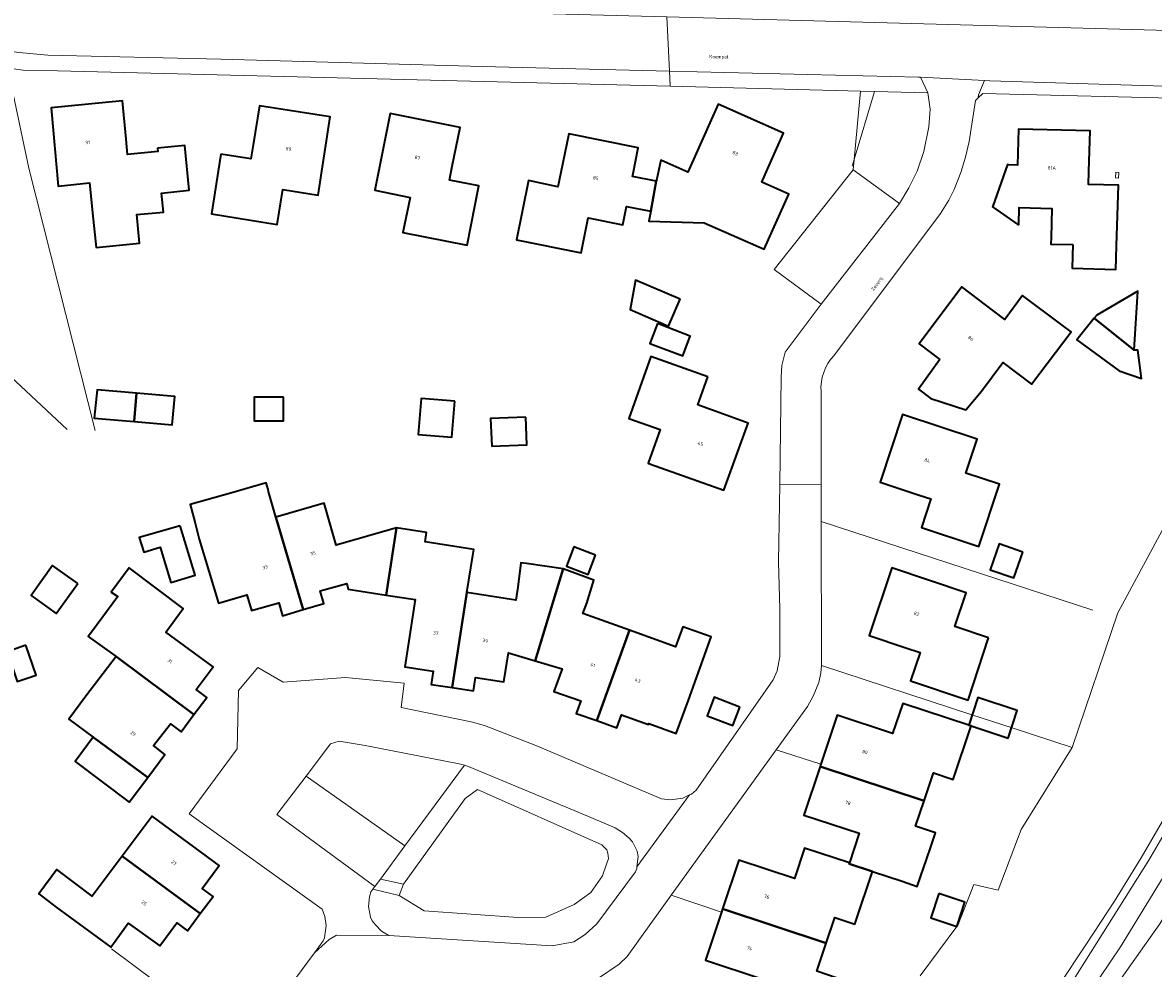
# Model space of a CAD drawing. Header units: metres. Extents: x 197700 to 204338, y 317132 to 325229.
# Tile 989 of 1056: x 199288 to 199407, y 321004 to 321104. Entities that reach past the tile are written whole.
import ezdxf
from ezdxf.enums import TextEntityAlignment as Align

# ---------------------------------------------------------------- set-up
doc = ezdxf.new("R2010")
doc.units = ezdxf.units.M
for name, color, linetype, lineweight in [('B-WE-GR-BEPLANTING_CULTUUR_BODEMBEDEKKER-GV', 90, 'Continuous', 18), ('B-WE-GR-BEPLANTING_CULTUUR_HEESTERS-GV', 90, 'Continuous', 18), ('B-WE-GR-GROENVOORZIENING-GV', 80, 'Continuous', 18), ('B-WE-IE-TERREINAFSCHEIDING_KUNSTMATIG_HEKWERK-G', 20, 'IE-TERREINAFSCHEIDING-KUNSTMATIG', 18), ('B-WE-IE-TERREINAFSCHEIDING_KUNSTMATIG_MUUR-G', 90, 'IE-TERREINAFSCHEIDING-KUNSTMATIG-DICHT', 18), ('B-WE-OG-BEBOUWING-GV', 7, 'Continuous', 35), ('B-WE-OG-BEBOUWING-T18', 10, 'Continuous', 18), ('B-WE-OG-TERREIN_ERF-GV', 7, 'Continuous', 18), ('B-WE-OG-TOPOGRAFIE-T18', 10, 'Continuous', 18), ('B-WE-VH-VERHARDING_ASFALT-GV', 252, 'Continuous', 18), ('B-WE-VH-VERHARDING_BETONSTRAATSTEEN-GV', 252, 'Continuous', 18), ('B-WE-VH-VERHARDING_TEGEL-GV', 252, 'Continuous', 18)]:
    doc.layers.add(name, color=color, linetype=linetype, lineweight=lineweight)
doc.styles.add('NLCS-ISO-M200-T18', font='NLCS-ISO.ttf', dxfattribs={"height": 0.36})
doc.linetypes.add('IE-TERREINAFSCHEIDING-KUNSTMATIG', pattern='A,4,[82,NLCS.SHX,S=0.75,R=90,X=0,Y=0],4,-2', length=10)
doc.linetypes.add('IE-TERREINAFSCHEIDING-KUNSTMATIG-DICHT', pattern='A,8,-1,[82,NLCS.SHX,S=0.75,R=90,X=0,Y=0],-1', length=10)

msp = doc.modelspace()

# ---------------------------------------------------------------- linework, layer by layer
at = {"layer": 'B-WE-GR-BEPLANTING_CULTUUR_BODEMBEDEKKER-GV'}
for points in [[(199317.657, 321024.439), (199328.058, 321017.091), (199334.336, 321025.575), (199333.772, 321025.739), (199323.882, 321027.668), (199321.155, 321028.113), (199320.244, 321027.843)], [(199347.636, 321020.075), (199346.714, 321020.461), (199334.823, 321025.433), (199334.336, 321025.575), (199328.058, 321017.091), (199325.476, 321013.603), (199327.925, 321013.053), (199334.418, 321022.082), (199335.683, 321023.037), (199348.772, 321017.189), (199349.298, 321016.669), (199349.419, 321016.324), (199349.47, 321015.763), (199349.266, 321015.157), (199348.856, 321013.937), (199347.611, 321012.197), (199345.885, 321010.933), (199342.894, 321009.598), (199339.989, 321009.564), (199330.086, 321010.261), (199327.455, 321011.869), (199324.686, 321012.535), (199324.476, 321012.251), (199324.337, 321011.738), (199324.22, 321010.713), (199324.447, 321009.598), (199324.623, 321009.211), (199324.95, 321008.772), (199325.606, 321008.121), (199326.363, 321007.674), (199343.565, 321006.558), (199345.85, 321006.987), (199347.035, 321007.762), (199348.248, 321008.87), (199352.327, 321014.356), (199352.459, 321014.726), (199352.479, 321014.88), (199352.624, 321015.988), (199352.514, 321016.535), (199352.019, 321017.525), (199351.668, 321017.921), (199350.959, 321018.507), (199350.188, 321019.008)]]:
    msp.add_lwpolyline(points, close=True, dxfattribs=at)
at = {"layer": 'B-WE-GR-BEPLANTING_CULTUUR_HEESTERS-GV'}
msp.add_lwpolyline([(199380.097, 321084.717), (199381.1, 321086.371), (199381.977, 321088.137), (199382.655, 321090.192), (199383.179, 321092.798), (199383.337, 321094.665), (199383.075, 321096.388), (199377.488, 321096.528), (199376.008, 321096.565), (199375.33, 321089.366), (199375.226, 321088.267)], close=True, dxfattribs=at)
at = {"layer": 'B-WE-GR-GROENVOORZIENING-GV'}
for points in [[(199397.042, 321000.829), (199406.358, 321015.575), (199408.322, 321018.952), (199412.202, 321025.621), (199419.074, 321038.356), (199423.912, 321048.63), (199426.6, 321054.935), (199431.01, 321066.526), (199437.765, 321083.283), (199442.686, 321100.303), (199440.825, 321100.838), (199444.74, 321114.889)], [(199426.828, 321104.137), (199426.523, 321103.642), (199426.216, 321090.157), (199421.055, 321075.007), (199403.075, 321041.645), (199398.273, 321027.456), (199392.923, 321018.815), (199390.51, 321012.445), (199387.936, 321013.033), (199386.279, 321008.809), (199386.178, 321008.672), (199386.158, 321008.613), (199386.138, 321008.619), (199382.29, 321003.422)], [(199440.751, 321104.421), (199440.468, 321102.538), (199438.301, 321089.465), (199437.335, 321085.664), (199430.525, 321067.191), (199424.023, 321050.762), (199421.263, 321044.831), (199417.242, 321036.179), (199414.429, 321031.297), (199407.782, 321019.699), (199405.541, 321015.819), (199402.725, 321011.282), (199399.793, 321006.775), (199396.81, 321002.301)], [(199396.81, 321002.301), (199399.793, 321006.775), (199402.725, 321011.282), (199405.541, 321015.819), (199407.782, 321019.699), (199414.429, 321031.297), (199417.242, 321036.179), (199421.263, 321044.831), (199424.023, 321050.762), (199430.525, 321067.191), (199437.335, 321085.664), (199438.301, 321089.465), (199440.468, 321102.538), (199440.751, 321104.421)]]:
    msp.add_lwpolyline(points, dxfattribs=at)
for points in [[(199410.336, 321017.887), (199409.965, 321017.234), (199403.375, 321006.46), (199399.022, 321000), (199393.788, 320992.23), (199387.416, 320983.892), (199389.019, 320982.757), (199407.509, 321008.876), (199412.281, 321016.859), (199413.958, 321019.664), (199420.908, 321032.553), (199419.03, 321033.566), (199416.054, 321027.956)], [(199334.418, 321022.082), (199327.925, 321013.053), (199327.455, 321011.869), (199330.086, 321010.261), (199339.989, 321009.564), (199342.894, 321009.598), (199345.885, 321010.933), (199347.611, 321012.197), (199348.856, 321013.937), (199349.266, 321015.157), (199349.47, 321015.763), (199349.419, 321016.324), (199349.298, 321016.669), (199348.772, 321017.189), (199335.683, 321023.037)]]:
    msp.add_lwpolyline(points, close=True, dxfattribs=at)
at = {"layer": 'B-WE-IE-TERREINAFSCHEIDING_KUNSTMATIG_HEKWERK-G'}
for points in [[(199286.875, 321096.114), (199288.488, 321088.431), (199295.455, 321060.813)], [(199375.33, 321089.366), (199377.488, 321096.528)], [(199375.114, 321088.651), (199375.33, 321089.366)], [(199266.448, 321085.281), (199292.526, 321060.922)], [(199371.881, 321051.261), (199400.451, 321041.907)], [(199371.897, 321036.091), (199387.738, 321030.905)], [(199387.738, 321030.905), (199391.972, 321029.519)], [(199391.972, 321029.519), (199398.273, 321027.456)], [(199367.115, 321027.223), (199371.824, 321025.681)], [(199356.088, 321011.891), (199361.387, 321010.121)], [(199297.174, 321006.254), (199311.13, 320995.827)]]:
    msp.add_lwpolyline(points, dxfattribs=at)
at = {"layer": 'B-WE-IE-TERREINAFSCHEIDING_KUNSTMATIG_MUUR-G'}
msp.add_lwpolyline([(199402.842, 321087.419), (199402.859, 321088.018), (199403.178, 321088.009), (199403.161, 321087.41)], close=True, dxfattribs=at)
at = {"layer": 'B-WE-OG-BEBOUWING-GV'}
for points in [[(199302.027, 321090.552), (199302.06, 321090.2), (199298.87, 321089.9), (199298.724, 321091.484), (199298.35, 321095.55), (199290.83, 321094.8), (199291.58, 321086.55), (199294.871, 321086.911), (199295.253, 321083.094), (199295.56, 321080.079), (199300.147, 321080.545), (199299.841, 321083.553), (199302.64, 321083.83), (199302.458, 321085.832), (199305.347, 321086.116), (199304.884, 321090.833)], [(199308.69, 321089.93), (199307.7, 321083.63), (199314.62, 321082.5), (199315.22, 321086.2), (199318.93, 321085.6), (199320.19, 321093.84), (199312.75, 321095.02), (199312.09, 321090.914), (199311.85, 321089.42)], [(199353.931, 321083.921), (199353.721, 321082.877), (199359.57, 321082.7), (199365.88, 321079.91), (199368.47, 321085.71), (199365.61, 321086.99), (199366.222, 321088.36), (199367.91, 321092.14), (199361.03, 321095.2), (199357.826, 321088.042), (199354.978, 321089.282), (199354.559, 321087.333), (199354.513, 321087.082)], [(199333.046, 321088.665), (199333.87, 321092.74), (199326.52, 321094.22), (199324.91, 321086.13), (199328.6, 321085.37), (199327.84, 321081.69), (199334.6, 321080.34), (199335.84, 321086.58), (199332.75, 321087.2)], [(199398.362, 321080.4), (199398.291, 321077.913), (199402.89, 321077.794), (199402.96, 321080.28), (199403.14, 321086.65), (199400.01, 321086.74), (199400.049, 321088.097), (199400.17, 321092.37), (199392.64, 321092.55), (199392.53, 321088.772), (199391.58, 321088.799), (199391.485, 321088.835), (199389.94, 321084.459), (199389.882, 321084.377), (199392.563, 321082.505), (199392.663, 321082.502), (199392.711, 321084.302), (199396.15, 321084.21), (199396.068, 321081.145), (199396.05, 321080.46)], [(199352.07, 321087.881), (199352.6, 321090.58), (199345.31, 321092.05), (199344.455, 321087.996), (199344.14, 321086.5), (199341.06, 321087.15), (199339.8, 321080.9), (199346.61, 321079.55), (199347.33, 321083.22), (199351.01, 321082.49), (199351.389, 321084.42), (199353.931, 321083.921), (199354.513, 321087.082), (199352.01, 321087.574)], [(199357.025, 321074.655), (199352.326, 321076.67), (199351.764, 321073.561), (199355.812, 321071.826)], [(199384.343, 321068.318), (199382.102, 321065.175), (199383.407, 321064.202), (199387.084, 321063.009), (199388.74, 321064.98), (199391, 321067.98), (199393.99, 321065.71), (199398.16, 321071.22), (199397.232, 321071.918), (199393.07, 321075.05), (199391.18, 321072.53), (199390.021, 321073.406), (199386.67, 321075.94), (199382.18, 321069.96)], [(199400.865, 321072.987), (199400.605, 321072.661), (199404.816, 321069.299), (199405.19, 321075.505)], [(199354.641, 321072.08), (199353.85, 321070.003), (199357.305, 321068.687), (199358.096, 321070.764)], [(199404.816, 321069.299), (199400.605, 321072.661), (199398.769, 321070.362), (199403.224, 321067.098), (199405.584, 321066.301), (199405.258, 321068.761), (199405.187, 321069.298)], [(199359.94, 321066.47), (199353.95, 321068.61), (199351.63, 321062.1), (199354.935, 321060.921), (199353.673, 321057.382), (199353.9, 321057.3), (199361.64, 321054.54), (199364.18, 321061.59), (199360.32, 321062.993), (199360.104, 321063.072), (199358.87, 321063.52)], [(199299.818, 321064.747), (199295.662, 321065.106), (199295.375, 321062.142), (199299.562, 321061.781)], [(199299.562, 321061.781), (199303.582, 321061.431), (199303.839, 321064.397), (199299.818, 321064.747)], [(199315.29, 321064.352), (199312.191, 321064.352), (199312.191, 321061.847), (199315.29, 321061.847)], [(199333.297, 321063.913), (199329.76, 321064.184), (199329.47, 321060.396), (199333.008, 321060.126)], [(199382.163, 321054.03), (199383.41, 321053.62), (199382.42, 321050.63), (199388.45, 321048.63), (199390.64, 321055.17), (199387.08, 321056.35), (199388.127, 321059.482), (199388.27, 321059.91), (199380.42, 321062.51), (199378.06, 321055.38)], [(199340.796, 321062.232), (199337.083, 321062.095), (199337.191, 321059.19), (199340.904, 321059.327)], [(199317.36, 321041.97), (199314.49, 321051.709), (199313.715, 321054.418), (199313.654, 321054.631), (199313.459, 321055.312), (199309.853, 321054.278), (199305.474, 321053.022), (199305.942, 321051.211), (199306.41, 321049.4), (199307.435, 321046.02), (199308.46, 321042.64), (199311.43, 321043.51), (199311.91, 321041.86), (199314.8, 321042.69), (199315.19, 321041.33)], [(199314.49, 321051.709), (199317.36, 321041.97), (199319.53, 321042.61), (199319.16, 321043.96), (199321.94, 321044.73), (199322.1, 321044.11), (199326.101, 321043.496), (199327.17, 321050.58), (199320.84, 321048.76), (199319.57, 321053.16)], [(199304.421, 321050.785), (199300.108, 321049.575), (199300.58, 321048.018), (199302.311, 321048.543), (199303.444, 321044.81), (199306, 321045.585)], [(199326.101, 321043.496), (199329.14, 321043.03), (199328.06, 321035.94), (199331.03, 321035.49), (199330.81, 321034.09), (199333.051, 321033.754), (199334.589, 321043.764), (199335.2, 321047.682), (199335.297, 321048.303), (199333.981, 321048.508), (199330.185, 321049.1), (199330.35, 321050.1), (199327.17, 321050.58)], [(199348.123, 321047.705), (199345.848, 321048.571), (199345.074, 321046.538), (199347.349, 321045.672)], [(199393.078, 321048.03), (199390.591, 321048.888), (199389.655, 321046.175), (199392.141, 321045.317)], [(199293.632, 321044.716), (199290.991, 321046.611), (199288.733, 321043.465), (199291.374, 321041.569)], [(199297.664, 321037.045), (199305.857, 321030.912), (199307.21, 321032.72), (199306.09, 321033.56), (199307.89, 321035.96), (199302.91, 321039.59), (199304.72, 321042.08), (199299.05, 321046.36), (199297.15, 321043.8), (199297.852, 321043.344), (199295.169, 321039.729), (199294.727, 321039.13)], [(199334.589, 321043.764), (199333.051, 321033.754), (199335.28, 321033.42), (199335.5, 321034.81), (199338.47, 321034.35), (199338.95, 321037.42), (199341.769, 321036.577), (199343.96, 321043.73), (199344.725, 321046.28), (199340.867, 321046.81), (199340.248, 321046.895), (199339.94, 321044.35), (199339.72, 321042.96)], [(199341.769, 321036.577), (199344.6, 321035.73), (199343.74, 321033.36), (199346.57, 321032.35), (199346.1, 321031.03), (199348.241, 321030.283), (199351.681, 321039.803), (199346.8, 321041.55), (199347.2, 321042.66), (199347.945, 321045.082), (199344.725, 321046.28), (199343.96, 321043.73)], [(199389.49, 321039), (199385.94, 321040.19), (199387.13, 321043.73), (199379.3, 321046.38), (199376.93, 321039.25), (199380.79, 321037.959), (199382.28, 321037.46), (199381.28, 321034.46), (199387.32, 321032.44)], [(199357.302, 321040.159), (199357.3, 321040.16), (199356.55, 321038.06), (199351.681, 321039.803), (199348.241, 321030.283), (199350.37, 321029.54), (199350.86, 321030.88), (199353.69, 321029.86), (199353.739, 321029.991), (199356.594, 321028.919), (199357.92, 321032.43), (199360.3, 321039.09)], [(199288.185, 321038.21), (199286.189, 321037.534), (199287.253, 321034.393), (199289.249, 321035.07)], [(199305.857, 321030.912), (199297.664, 321037.045), (199294.49, 321032.84), (199292.683, 321030.445), (199295.255, 321028.54), (199300.999, 321024.305), (199302.81, 321026.73), (199301.61, 321027.65), (199303.38, 321029.96), (199304.5, 321029.1)], [(199363.3, 321031.713), (199360.605, 321032.739), (199359.86, 321030.782), (199362.555, 321029.756)], [(199387.398, 321029.81), (199387.64, 321029.73), (199391.54, 321028.437), (199392.499, 321031.331), (199388.358, 321032.703)], [(199371.824, 321025.681), (199371.75, 321025.461), (199382.695, 321021.849), (199383.67, 321024.77), (199385.77, 321024.07), (199387.64, 321029.73), (199387.398, 321029.81), (199380.46, 321032.1), (199379.39, 321028.91), (199373.55, 321030.86)], [(199300.999, 321024.305), (199295.255, 321028.54), (199293.36, 321025.97), (199299.06, 321021.71)], [(199371.75, 321025.461), (199370.04, 321020.34), (199375.88, 321018.42), (199374.85, 321015.31), (199374.816, 321015.207), (199377.26, 321014.4), (199380.373, 321013.364), (199381.98, 321012.83), (199383.33, 321016.795), (199383.9, 321018.47), (199381.8, 321019.17), (199382.695, 321021.849)], [(199306.524, 321009.964), (199307.87, 321011.78), (199306.74, 321012.62), (199308.52, 321015.03), (199301.46, 321020.23), (199298.308, 321016.001)], [(199306.524, 321009.964), (199298.308, 321016.001), (199295.133, 321011.805), (199293.29, 321013.2), (199291.443, 321014.597), (199289.519, 321012.029), (199291.36, 321010.65), (199297.1, 321006.44), (199298.92, 321008.97), (199302.26, 321006.56), (199304.05, 321008.99), (199305.18, 321008.15)], [(199374.85, 321015.31), (199370.11, 321016.87), (199369.06, 321013.67), (199363.2, 321015.59), (199361.496, 321010.451), (199372.399, 321006.852), (199373.29, 321009.55), (199375.42, 321008.85), (199375.526, 321009.169), (199377.26, 321014.4), (199374.816, 321015.207)], [(199384.246, 321012.086), (199383.403, 321009.517), (199386.138, 321008.619), (199386.158, 321008.613), (199386.178, 321008.672), (199387.001, 321011.182)], [(199361.387, 321010.121), (199359.7, 321005.05), (199365.51, 321003.14), (199364.473, 321000), (199371.66, 320997.57), (199373.54, 321003.18), (199371.42, 321003.89), (199372.399, 321006.852), (199361.496, 321010.451)]]:
    msp.add_lwpolyline(points, close=True, dxfattribs=at)
at = {"layer": 'B-WE-OG-TERREIN_ERF-GV'}
for points in [[(199311.13, 320995.827), (199318.548, 321005.831), (199319.475, 321007.081), (199319.609, 321007.404), (199319.766, 321008.718), (199319.65, 321009.673), (199319.344, 321010.446), (199305.367, 321020.482), (199310.406, 321027.309), (199310.545, 321033.439), (199312.578, 321035.884), (199315.24, 321034.323), (199321.818, 321034.83), (199327.983, 321034.237), (199327.668, 321031.672), (199335.021, 321030.172), (199336.451, 321029.776), (199342.017, 321027.595), (199355.07, 321022.059), (199356.004, 321021.938), (199357.295, 321022.115), (199358.02, 321022.463), (199358.208, 321022.553), (199358.699, 321022.965), (199366.817, 321034.566), (199367.247, 321035.51), (199367.504, 321037.032), (199367.526, 321042.063), (199367.392, 321047.015), (199367.502, 321055.145), (199367.655, 321066.475), (199367.744, 321067.672), (199368.067, 321069.083), (199371.876, 321074.119), (199366.925, 321077.793), (199375.226, 321088.267), (199375.33, 321089.366), (199376.008, 321096.565), (199355.976, 321097.069), (199291.512, 321098.69), (199287.9, 321098.774), (199286.868, 321098.919)], [(199411.652, 321095.733), (199388.869, 321096.308), (199388.395, 321095.84), (199388.123, 321095.571), (199387.446, 321091.264), (199387.05, 321089.621), (199386.549, 321088.009), (199385.857, 321086.218), (199385.296, 321085.066), (199384.42, 321083.665), (199373.188, 321068.701)], [(199382.29, 321003.422), (199386.138, 321008.619), (199383.403, 321009.517), (199384.246, 321012.086), (199387.001, 321011.182), (199386.178, 321008.672), (199386.279, 321008.809), (199387.936, 321013.033), (199390.51, 321012.445), (199392.923, 321018.815), (199398.273, 321027.456), (199403.075, 321041.645), (199421.055, 321075.007)], [(199371.849, 321064.917), (199371.872, 321055.109), (199371.881, 321051.261), (199371.897, 321036.091), (199371.82, 321035.301), (199371.604, 321034.282), (199371.032, 321032.868), (199370.429, 321031.777), (199367.115, 321027.223), (199356.088, 321011.891), (199351.442, 321005.431), (199350.602, 321004.656), (199348.545, 321003.244)], [(199365.51, 321003.14), (199359.7, 321005.05), (199361.387, 321010.121), (199361.496, 321010.451), (199363.2, 321015.59), (199369.06, 321013.67), (199370.11, 321016.87), (199374.85, 321015.31), (199375.88, 321018.42), (199370.04, 321020.34), (199371.75, 321025.461), (199371.824, 321025.681), (199373.55, 321030.86), (199379.39, 321028.91), (199380.46, 321032.1), (199387.398, 321029.81), (199388.358, 321032.703), (199392.499, 321031.331), (199391.54, 321028.437), (199387.64, 321029.73), (199385.77, 321024.07), (199383.67, 321024.77), (199382.695, 321021.849), (199381.8, 321019.17), (199383.9, 321018.47), (199383.33, 321016.795), (199381.98, 321012.83), (199380.373, 321013.364), (199377.26, 321014.4), (199375.526, 321009.169), (199375.42, 321008.85), (199373.29, 321009.55), (199372.399, 321006.852), (199371.42, 321003.89)]]:
    msp.add_lwpolyline(points, dxfattribs=at)
for points in [[(199302.06, 321090.2), (199302.027, 321090.552), (199304.884, 321090.833), (199305.347, 321086.116), (199302.458, 321085.832), (199302.64, 321083.83), (199299.841, 321083.553), (199300.147, 321080.545), (199295.56, 321080.079), (199295.253, 321083.094), (199294.871, 321086.911), (199291.58, 321086.55), (199290.83, 321094.8), (199298.35, 321095.55), (199298.724, 321091.484), (199298.87, 321089.9)], [(199320.19, 321093.84), (199318.93, 321085.6), (199315.22, 321086.2), (199314.62, 321082.5), (199307.7, 321083.63), (199308.69, 321089.93), (199311.85, 321089.42), (199312.09, 321090.914), (199312.75, 321095.02)], [(199359.57, 321082.7), (199353.721, 321082.877), (199353.931, 321083.921), (199351.389, 321084.42), (199351.01, 321082.49), (199347.33, 321083.22), (199346.61, 321079.55), (199339.8, 321080.9), (199341.06, 321087.15), (199344.14, 321086.5), (199344.455, 321087.996), (199345.31, 321092.05), (199352.6, 321090.58), (199352.07, 321087.881), (199352.01, 321087.574), (199354.513, 321087.082), (199354.559, 321087.333), (199354.978, 321089.282), (199357.826, 321088.042), (199361.03, 321095.2), (199367.91, 321092.14), (199366.222, 321088.36), (199365.61, 321086.99), (199368.47, 321085.71), (199365.88, 321079.91)], [(199335.84, 321086.58), (199334.6, 321080.34), (199327.84, 321081.69), (199328.6, 321085.37), (199324.91, 321086.13), (199326.52, 321094.22), (199333.87, 321092.74), (199333.046, 321088.665), (199332.75, 321087.2)], [(199402.96, 321080.28), (199402.89, 321077.794), (199398.291, 321077.913), (199398.362, 321080.4), (199396.05, 321080.46), (199396.068, 321081.145), (199396.15, 321084.21), (199392.711, 321084.302), (199392.663, 321082.502), (199392.563, 321082.505), (199389.882, 321084.377), (199389.94, 321084.459), (199391.485, 321088.835), (199391.58, 321088.799), (199392.53, 321088.772), (199392.64, 321092.55), (199400.17, 321092.37), (199400.049, 321088.097), (199400.01, 321086.74), (199403.14, 321086.65)], [(199357.025, 321074.655), (199355.812, 321071.826), (199351.764, 321073.561), (199352.326, 321076.67)], [(199388.74, 321064.98), (199387.084, 321063.009), (199383.407, 321064.202), (199382.102, 321065.175), (199384.343, 321068.318), (199382.18, 321069.96), (199386.67, 321075.94), (199390.021, 321073.406), (199391.18, 321072.53), (199393.07, 321075.05), (199397.232, 321071.918), (199398.16, 321071.22), (199393.99, 321065.71), (199391, 321067.98)], [(199404.816, 321069.299), (199405.187, 321069.298), (199405.258, 321068.761), (199405.584, 321066.301), (199403.224, 321067.098), (199398.769, 321070.362), (199400.605, 321072.661), (199400.865, 321072.987), (199405.19, 321075.505)], [(199354.641, 321072.08), (199358.096, 321070.764), (199357.305, 321068.687), (199353.85, 321070.003)], [(199351.63, 321062.1), (199353.95, 321068.61), (199359.94, 321066.47), (199358.87, 321063.52), (199360.104, 321063.072), (199360.32, 321062.993), (199364.18, 321061.59), (199361.64, 321054.54), (199353.9, 321057.3), (199353.673, 321057.382), (199354.935, 321060.921)], [(199303.582, 321061.431), (199299.562, 321061.781), (199295.375, 321062.142), (199295.662, 321065.106), (199299.818, 321064.747), (199303.839, 321064.397)], [(199315.29, 321064.352), (199315.29, 321061.847), (199312.191, 321061.847), (199312.191, 321064.352)], [(199333.297, 321063.913), (199333.008, 321060.126), (199329.47, 321060.396), (199329.76, 321064.184)], [(199382.42, 321050.63), (199383.41, 321053.62), (199382.163, 321054.03), (199378.06, 321055.38), (199380.42, 321062.51), (199388.27, 321059.91), (199388.127, 321059.482), (199387.08, 321056.35), (199390.64, 321055.17), (199388.45, 321048.63)], [(199340.796, 321062.232), (199340.904, 321059.327), (199337.191, 321059.19), (199337.083, 321062.095)], [(199348.241, 321030.283), (199346.1, 321031.03), (199346.57, 321032.35), (199343.74, 321033.36), (199344.6, 321035.73), (199341.769, 321036.577), (199338.95, 321037.42), (199338.47, 321034.35), (199335.5, 321034.81), (199335.28, 321033.42), (199333.051, 321033.754), (199330.81, 321034.09), (199331.03, 321035.49), (199328.06, 321035.94), (199329.14, 321043.03), (199326.101, 321043.496), (199322.1, 321044.11), (199321.94, 321044.73), (199319.16, 321043.96), (199319.53, 321042.61), (199317.36, 321041.97), (199315.19, 321041.33), (199314.8, 321042.69), (199311.91, 321041.86), (199311.43, 321043.51), (199308.46, 321042.64), (199307.435, 321046.02), (199306.41, 321049.4), (199305.942, 321051.211), (199305.474, 321053.022), (199309.853, 321054.278), (199313.459, 321055.312), (199313.654, 321054.631), (199313.715, 321054.418), (199314.49, 321051.709), (199319.57, 321053.16), (199320.84, 321048.76), (199327.17, 321050.58), (199330.35, 321050.1), (199330.185, 321049.1), (199333.981, 321048.508), (199335.297, 321048.303), (199335.2, 321047.682), (199334.589, 321043.764), (199339.72, 321042.96), (199339.94, 321044.35), (199340.248, 321046.895), (199340.867, 321046.81), (199344.725, 321046.28), (199347.945, 321045.082), (199347.2, 321042.66), (199346.8, 321041.55), (199351.681, 321039.803), (199356.55, 321038.06), (199357.3, 321040.16), (199357.302, 321040.159), (199360.3, 321039.09), (199357.92, 321032.43), (199356.594, 321028.919), (199353.739, 321029.991), (199353.69, 321029.86), (199350.86, 321030.88), (199350.37, 321029.54)], [(199300.108, 321049.575), (199304.421, 321050.785), (199306, 321045.585), (199303.444, 321044.81), (199302.311, 321048.543), (199300.58, 321048.018)], [(199348.123, 321047.705), (199347.349, 321045.672), (199345.074, 321046.538), (199345.848, 321048.571)], [(199393.078, 321048.03), (199392.141, 321045.317), (199389.655, 321046.175), (199390.591, 321048.888)], [(199291.374, 321041.569), (199288.733, 321043.465), (199290.991, 321046.611), (199293.632, 321044.716)], [(199294.49, 321032.84), (199297.664, 321037.045), (199294.727, 321039.13), (199295.169, 321039.729), (199297.852, 321043.344), (199297.15, 321043.8), (199299.05, 321046.36), (199304.72, 321042.08), (199302.91, 321039.59), (199307.89, 321035.96), (199306.09, 321033.56), (199307.21, 321032.72), (199305.857, 321030.912), (199304.5, 321029.1), (199303.38, 321029.96), (199301.61, 321027.65), (199302.81, 321026.73), (199300.999, 321024.305), (199299.06, 321021.71), (199293.36, 321025.97), (199295.255, 321028.54), (199292.683, 321030.445)], [(199380.79, 321037.959), (199376.93, 321039.25), (199379.3, 321046.38), (199387.13, 321043.73), (199385.94, 321040.19), (199389.49, 321039), (199387.32, 321032.44), (199381.28, 321034.46), (199382.28, 321037.46)], [(199288.185, 321038.21), (199289.249, 321035.07), (199287.253, 321034.393), (199286.189, 321037.534)], [(199363.3, 321031.713), (199362.555, 321029.756), (199359.86, 321030.782), (199360.605, 321032.739)], [(199298.308, 321016.001), (199301.46, 321020.23), (199308.52, 321015.03), (199306.74, 321012.62), (199307.87, 321011.78), (199306.524, 321009.964), (199305.18, 321008.15), (199304.05, 321008.99), (199302.26, 321006.56), (199298.92, 321008.97), (199297.1, 321006.44), (199291.36, 321010.65), (199289.519, 321012.029), (199291.443, 321014.597), (199293.29, 321013.2), (199295.133, 321011.805)]]:
    msp.add_lwpolyline(points, close=True, dxfattribs=at)
msp.add_lwpolyline([(199373.188, 321068.701, 0.2052595), (199371.849, 321064.917)], format="xyb", dxfattribs=at)
at = {"layer": 'B-WE-VH-VERHARDING_ASFALT-GV'}
for points in [[(199287.418, 321100.616), (199290.5, 321100.338), (199308.704, 321099.922), (199336.19, 321099.144), (199355.902, 321098.663), (199355.635, 321104.381), (199334.341, 321104.959), (199317.743, 321105.486), (199308.382, 321105.784), (199302.436, 321105.983), (199287.92, 321106.435), (199286.633, 321106.735)], [(199416.431, 321103.918), (199414.994, 321103.211), (199413.726, 321102.965), (199412.316, 321102.844), (199355.635, 321104.381), (199355.902, 321098.663), (199382.106, 321098.024), (199382.315, 321098.013), (199382.315, 321098.014), (199389.043, 321097.676), (199389.632, 321097.646), (199411.455, 321096.976), (199414.854, 321097.254), (199416.7, 321097.582), (199418.153, 321098.158), (199419.668, 321098.908), (199421.676, 321100.243), (199422.908, 321101.382), (199424.842, 321103.524), (199426.27, 321105.731)]]:
    msp.add_lwpolyline(points, dxfattribs=at)
msp.add_lwpolyline([(199349.831, 320940.099), (199356.268, 320933.662), (199365.943, 320942.776), (199374.398, 320951.59), (199390.441, 320969.962), (199393.229, 320973.598), (199399.933, 320982.342), (199407.401, 320993.17), (199411.832, 321000), (199415.048, 321004.955), (199419.861, 321012.851), (199412.281, 321016.859), (199407.509, 321008.876), (199389.019, 320982.757), (199384.031, 320975.71), (199371.657, 320961.113), (199362.986, 320951.944), (199356.604, 320946.328)], close=True, dxfattribs=at)
at = {"layer": 'B-WE-VH-VERHARDING_BETONSTRAATSTEEN-GV'}
for points in [[(199355.635, 321104.381), (199412.316, 321102.844), (199413.726, 321102.965), (199414.994, 321103.211), (199416.431, 321103.918)], [(199373.188, 321068.701), (199384.42, 321083.665), (199385.296, 321085.066), (199385.857, 321086.218), (199386.549, 321088.009), (199387.05, 321089.621), (199387.446, 321091.264), (199388.123, 321095.571), (199388.395, 321095.84), (199388.435, 321096.155), (199389.043, 321097.676), (199382.315, 321098.014), (199382.315, 321098.013), (199383.075, 321096.388), (199383.337, 321094.665), (199383.179, 321092.798), (199382.655, 321090.192), (199381.977, 321088.137), (199381.1, 321086.371), (199380.097, 321084.717)], [(199411.455, 321096.976), (199389.632, 321097.646), (199389.043, 321097.676), (199388.435, 321096.155), (199388.395, 321095.84), (199388.869, 321096.308), (199411.652, 321095.733)], [(199380.097, 321084.717), (199371.876, 321074.119), (199368.067, 321069.083), (199367.744, 321067.672), (199367.655, 321066.475), (199367.502, 321055.145), (199371.872, 321055.109), (199371.849, 321064.917)], [(199348.545, 321003.244), (199350.602, 321004.656), (199351.442, 321005.431), (199356.088, 321011.891), (199367.115, 321027.223), (199370.429, 321031.777), (199371.032, 321032.868), (199371.604, 321034.282), (199371.82, 321035.301), (199371.897, 321036.091), (199371.881, 321051.261), (199371.872, 321055.109), (199367.502, 321055.145), (199367.392, 321047.015), (199367.526, 321042.063), (199367.504, 321037.032), (199367.247, 321035.51), (199366.817, 321034.566), (199358.699, 321022.965), (199358.208, 321022.553), (199358.02, 321022.463), (199352.479, 321014.88), (199352.459, 321014.726), (199352.327, 321014.356), (199348.248, 321008.87), (199347.035, 321007.762), (199345.85, 321006.987), (199343.565, 321006.558), (199326.363, 321007.674), (199320.872, 321007.691), (199320.101, 321007.229), (199318.548, 321005.831), (199311.13, 320995.827)]]:
    msp.add_lwpolyline(points, dxfattribs=at)
for points in [[(199355.902, 321098.663), (199336.19, 321099.144), (199308.704, 321099.922), (199290.5, 321100.338), (199287.418, 321100.616), (199285.814, 321100.889), (199284.294, 321101.312), (199282.52, 321101.995), (199280.97, 321102.769), (199279.841, 321102.557), (199278.421, 321100.98), (199279.127, 321101.268), (199279.82, 321101.342), (199280.722, 321100.953), (199282.078, 321100.166), (199284.67, 321099.389), (199286.868, 321098.919), (199287.9, 321098.774), (199291.512, 321098.69), (199355.976, 321097.069)], [(199377.488, 321096.528), (199383.075, 321096.388), (199382.315, 321098.013), (199382.106, 321098.024), (199355.902, 321098.663), (199355.976, 321097.069), (199376.008, 321096.565)], [(199375.226, 321088.267), (199366.925, 321077.793), (199371.876, 321074.119), (199380.097, 321084.717)], [(199346.714, 321020.461), (199347.636, 321020.075), (199350.188, 321019.008), (199350.959, 321018.507), (199351.668, 321017.921), (199352.019, 321017.525), (199352.514, 321016.535), (199352.624, 321015.988), (199352.479, 321014.88), (199358.02, 321022.463), (199357.295, 321022.115), (199356.004, 321021.938), (199355.07, 321022.059), (199342.017, 321027.595), (199336.451, 321029.776), (199335.021, 321030.172), (199327.668, 321031.672), (199327.983, 321034.237), (199321.818, 321034.83), (199315.24, 321034.323), (199312.578, 321035.884), (199310.545, 321033.439), (199310.406, 321027.309), (199305.367, 321020.482), (199319.344, 321010.446), (199319.65, 321009.673), (199319.766, 321008.718), (199319.609, 321007.404), (199319.475, 321007.081), (199318.548, 321005.831), (199320.101, 321007.229), (199320.872, 321007.691), (199326.363, 321007.674), (199325.606, 321008.121), (199324.95, 321008.772), (199324.623, 321009.211), (199324.447, 321009.598), (199324.22, 321010.713), (199324.337, 321011.738), (199324.476, 321012.251), (199324.686, 321012.535), (199324.897, 321012.82), (199314.599, 321020.415), (199317.657, 321024.439), (199320.244, 321027.843), (199321.155, 321028.113), (199323.882, 321027.668), (199333.772, 321025.739), (199334.336, 321025.575), (199334.823, 321025.433)], [(199317.657, 321024.439), (199314.599, 321020.415), (199324.897, 321012.82), (199325.476, 321013.603), (199328.058, 321017.091)]]:
    msp.add_lwpolyline(points, close=True, dxfattribs=at)
msp.add_lwpolyline([(199371.849, 321064.917, -0.2052595), (199373.188, 321068.701)], format="xyb", dxfattribs=at)
at = {"layer": 'B-WE-VH-VERHARDING_TEGEL-GV'}
for points in [[(199347.189, 320942.741), (199348.874, 320941.055), (199350.989, 320943), (199365.836, 320957.962), (199379.41, 320973.416), (199387.416, 320983.892), (199393.788, 320992.23), (199399.022, 321000), (199403.375, 321006.46), (199409.965, 321017.234), (199410.336, 321017.887), (199408.322, 321018.952), (199406.358, 321015.575), (199397.042, 321000.829), (199396.443, 321000), (199386.61, 320986.373), (199373.266, 320969.652), (199357.494, 320952.707), (199348.754, 320944.189)], [(199327.455, 321011.869), (199327.925, 321013.053), (199325.476, 321013.603), (199324.897, 321012.82), (199324.686, 321012.535)]]:
    msp.add_lwpolyline(points, close=True, dxfattribs=at)

# ---------------------------------------------------------------- texts
at = {"layer": 'B-WE-OG-BEBOUWING-T18', "style": 'NLCS-ISO-M200-T18'}
for s, rotation, p in [('91', 5.7, (199294.686, 321091.165)), ('89', 351, (199315.821, 321090.483)), ('87', 348.7, (199329.384, 321089.563)), ('83', 336.1, (199362.825, 321090.024)), ('81A', 358.7, (199396.136, 321088.465)), ('85', 348.6, (199348.142, 321087.398)), ('86', 323.1, (199387.615, 321070.536)), ('45', 340.2, (199359.154, 321059.441)), ('84', 341.7, (199383.03, 321057.667)), ('35', 15.4, (199318.377, 321047.894)), ('33', 16, (199313.361, 321046.438)), ('82', 341.7, (199381.904, 321041.533)), ('37', 351.4, (199331.312, 321039.493)), ('39', 351.2, (199336.52, 321038.7)), ('31', 323.2, (199303.332, 321036.55)), ('41', 340.4, (199347.839, 321036.144)), ('43', 340.2, (199352.562, 321034.518)), ('29', 323.3, (199299.458, 321028.926)), ('80', 341.6, (199376.475, 321026.985)), ('78', 341.6, (199374.682, 321021.611)), ('27', 323.6, (199303.751, 321015.306)), ('25', 323.7, (199300.617, 321011.074)), ('76', 341.7, (199366.14, 321011.747)), ('74', 341.6, (199364.332, 321006.302))]:
    msp.add_text(s, height=0.36, rotation=rotation, dxfattribs=at).set_placement(p, align=Align.MIDDLE)
at = {"layer": 'B-WE-OG-TOPOGRAFIE-T18', "style": 'NLCS-ISO-M200-T18'}
for s, rotation, p in [('Koempel', 358.7, (199361.103, 321100.133)), ('Zeverij', 53.1, (199377.77, 321076.236))]:
    msp.add_text(s, height=0.36, rotation=rotation, dxfattribs=at).set_placement(p, align=Align.MIDDLE)

doc.saveas('drawing.dxf')
